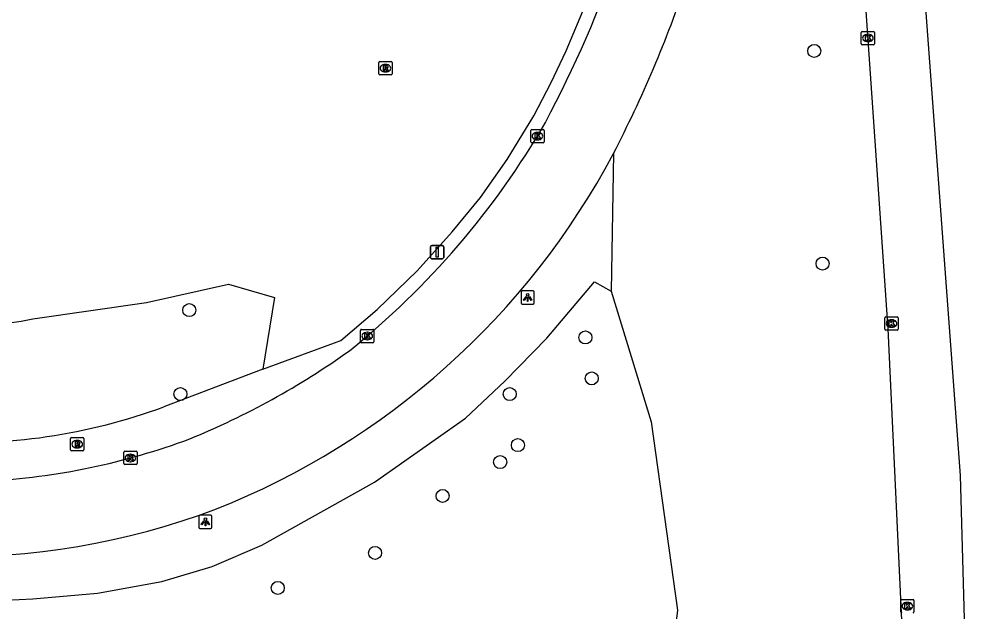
# Model space of a CAD drawing. Extents: x 160732 to 162105, y 387428 to 388479.
# Drawn here: x 162032.8 to 162104.9, y 388274 to 388318.5 of the extents above; entities that cross this region are included whole.
import ezdxf

# ---------------------------------------------------------------- set-up
doc = ezdxf.new("R2010")
doc.units = 0
for name, color, linetype in [('IMGEO_Berm_groen', 7, 'Continuous'), ('IMGEO_Boom', 7, 'Continuous'), ('IMGEO_Kolk', 7, 'Continuous'), ('IMGEO_Lichtpunt', 7, 'Continuous'), ('IMGEO_Loofbos', 7, 'Continuous'), ('IMGEO_Rijbaan_regionaal_gesloten', 7, 'Continuous'), ('IMGEO_Rioolput', 7, 'Continuous'), ('IMGEO_Verkeersbordpaal', 7, 'Continuous')]:
    doc.layers.add(name, color=color, linetype=linetype)

msp = doc.modelspace()

# ---------------------------------------------------------------- linework, layer by layer
at = {"layer": 'IMGEO_Berm_groen'}
for points in [[(162051.079, 388292.187), (162056.956, 388294.341), (162059.679, 388296.664), (162062.699, 388299.587), (162065.323, 388302.5), (162067.45, 388305.088), (162069.448, 388307.943), (162071.475, 388311.224), (162072.756, 388313.737), (162073.885, 388316.115), (162075.479, 388319.877), (162076.799, 388323.34), (162077.879, 388326.483), (162078.888, 388329.985), (162079.915, 388334.161), (162080.57, 388337.349), (162081.846, 388344.908), (162082.807, 388351.347), (162083.382, 388356.47), (162083.825, 388361.935)], [(162077.45, 388308.385), (162077.288, 388298.058)], [(162029.655, 388274.729), (162033.783, 388274.928), (162038.651, 388275.367), (162043.497, 388276.247), (162047.283, 388277.354), (162051.009, 388278.981), (162059.496, 388283.697), (162066.334, 388288.519), (162069.286, 388291.294), (162072.448, 388294.53), (162076.018, 388298.743), (162077.288, 388298.058)], [(162077.288, 388298.058), (162080.29, 388288.244), (162082.272, 388274.083), (162081.172, 388265.087), (162072.055, 388250), (162056.309, 388223.945)], [(162051.079, 388292.187), (162043.648, 388289.353)]]:
    msp.add_lwpolyline(points, dxfattribs=at)
msp.add_arc((162028.219, 388331.747), 45.114, 266.91279, 289.99904, dxfattribs=at)
at = {"layer": 'IMGEO_Boom'}
for centre in [(162092.545, 388316.1), (162093.171, 388300.12), (162045.56, 388296.626), (162075.341, 388294.573), (162075.817, 388291.5), (162044.886, 388290.323), (162069.648, 388290.32), (162070.264, 388286.484), (162068.933, 388285.211), (162064.608, 388282.663), (162059.524, 388278.385), (162052.215, 388275.754)]:
    msp.add_circle(centre, 0.489, dxfattribs=at)
at = {"layer": 'IMGEO_Kolk'}
for p, q in [((162096.082, 388316.644), (162096.082, 388317.496)), ((162096.157, 388317.57), (162097.009, 388317.57)), ((162096.57, 388317.35), (162096.595, 388317.35)), ((162097.083, 388317.496), (162097.083, 388316.644)), ((162097.009, 388316.57), (162096.157, 388316.57)), ((162096.593, 388316.79), (162096.568, 388316.79)), ((162071.234, 388309.275), (162071.234, 388310.127)), ((162071.309, 388310.201), (162072.161, 388310.201)), ((162071.722, 388309.981), (162071.747, 388309.981)), ((162072.235, 388310.127), (162072.235, 388309.275)), ((162072.161, 388309.201), (162071.309, 388309.201)), ((162071.745, 388309.421), (162071.72, 388309.421)), ((162097.858, 388295.193), (162097.858, 388296.045)), ((162097.933, 388296.119), (162098.785, 388296.119)), ((162098.346, 388295.899), (162098.371, 388295.899)), ((162098.859, 388296.045), (162098.859, 388295.193)), ((162058.44, 388294.256), (162058.44, 388295.108)), ((162058.515, 388295.182), (162059.367, 388295.182)), ((162058.928, 388294.962), (162058.953, 388294.962)), ((162059.441, 388295.108), (162059.441, 388294.256)), ((162098.785, 388295.119), (162097.933, 388295.119)), ((162098.369, 388295.339), (162098.344, 388295.339)), ((162059.367, 388294.182), (162058.515, 388294.182)), ((162058.951, 388294.402), (162058.926, 388294.402)), ((162040.63, 388285.094), (162040.63, 388285.946)), ((162040.705, 388286.02), (162041.557, 388286.02)), ((162041.118, 388285.8), (162041.143, 388285.8)), ((162041.631, 388285.946), (162041.631, 388285.094)), ((162041.557, 388285.02), (162040.705, 388285.02)), ((162041.141, 388285.24), (162041.116, 388285.24)), ((162099.046, 388273.963), (162099.046, 388274.815)), ((162099.121, 388274.889), (162099.973, 388274.889)), ((162099.534, 388274.669), (162099.559, 388274.669)), ((162100.047, 388274.815), (162100.047, 388273.963)), ((162099.557, 388274.109), (162099.532, 388274.109))]:
    msp.add_line(p, q, dxfattribs=at)
for points in [[(162096.082, 388316.644), (162096.082, 388317.496)], [(162096.157, 388317.57), (162097.009, 388317.57)], [(162096.403, 388317.27), (162096.526, 388317.27), (162096.526, 388317.119), (162096.656, 388317.27), (162096.82, 388317.27), (162096.674, 388317.119), (162096.827, 388316.87), (162096.675, 388316.87), (162096.59, 388317.034), (162096.526, 388316.967), (162096.526, 388316.87), (162096.403, 388316.87), (162096.403, 388317.27)], [(162097.083, 388317.496), (162097.083, 388316.644)], [(162097.009, 388316.57), (162096.157, 388316.57)], [(162071.234, 388309.275), (162071.234, 388310.127)], [(162071.309, 388310.201), (162072.161, 388310.201)], [(162071.555, 388309.901), (162071.678, 388309.901), (162071.678, 388309.75), (162071.808, 388309.901), (162071.972, 388309.901), (162071.826, 388309.75), (162071.979, 388309.501), (162071.827, 388309.501), (162071.742, 388309.665), (162071.678, 388309.598), (162071.678, 388309.501), (162071.555, 388309.501), (162071.555, 388309.901)], [(162072.235, 388310.127), (162072.235, 388309.275)], [(162072.161, 388309.201), (162071.309, 388309.201)], [(162097.858, 388295.193), (162097.858, 388296.045)], [(162097.933, 388296.119), (162098.785, 388296.119)], [(162098.179, 388295.819), (162098.302, 388295.819), (162098.302, 388295.668), (162098.432, 388295.819), (162098.596, 388295.819), (162098.45, 388295.668), (162098.603, 388295.419), (162098.451, 388295.419), (162098.366, 388295.583), (162098.302, 388295.516), (162098.302, 388295.419), (162098.179, 388295.419), (162098.179, 388295.819)], [(162098.859, 388296.045), (162098.859, 388295.193)], [(162058.44, 388294.256), (162058.44, 388295.108)], [(162058.515, 388295.182), (162059.367, 388295.182)], [(162058.761, 388294.882), (162058.884, 388294.882), (162058.884, 388294.731), (162059.014, 388294.882), (162059.178, 388294.882), (162059.032, 388294.731), (162059.185, 388294.482), (162059.033, 388294.482), (162058.948, 388294.646), (162058.884, 388294.579), (162058.884, 388294.482), (162058.761, 388294.482), (162058.761, 388294.882)], [(162059.441, 388295.108), (162059.441, 388294.256)], [(162098.785, 388295.119), (162097.933, 388295.119)], [(162059.367, 388294.182), (162058.515, 388294.182)], [(162040.63, 388285.094), (162040.63, 388285.946)], [(162040.705, 388286.02), (162041.557, 388286.02)], [(162040.951, 388285.72), (162041.074, 388285.72), (162041.074, 388285.569), (162041.204, 388285.72), (162041.368, 388285.72), (162041.222, 388285.569), (162041.375, 388285.32), (162041.223, 388285.32), (162041.138, 388285.484), (162041.074, 388285.417), (162041.074, 388285.32), (162040.951, 388285.32), (162040.951, 388285.72)], [(162041.631, 388285.946), (162041.631, 388285.094)], [(162041.557, 388285.02), (162040.705, 388285.02)], [(162099.046, 388273.963), (162099.046, 388274.815)], [(162099.121, 388274.889), (162099.973, 388274.889)], [(162099.367, 388274.589), (162099.49, 388274.589), (162099.49, 388274.438), (162099.62, 388274.589), (162099.784, 388274.589), (162099.638, 388274.438), (162099.791, 388274.189), (162099.639, 388274.189), (162099.554, 388274.353), (162099.49, 388274.286), (162099.49, 388274.189), (162099.367, 388274.189), (162099.367, 388274.589)], [(162100.047, 388274.815), (162100.047, 388273.963)]]:
    msp.add_lwpolyline(points, dxfattribs=at)
for centre, start, end in [((162096.159, 388317.494), 91.55205, 178.44795), ((162096.159, 388317.494), 91.55205, 178.44795), ((162097.007, 388317.494), 1.55205, 88.44795), ((162097.007, 388317.494), 1.55205, 88.44795), ((162096.159, 388316.646), 181.55205, 268.44795), ((162096.159, 388316.646), 181.55205, 268.44795), ((162097.007, 388316.646), 271.55205, 358.44795), ((162097.007, 388316.646), 271.55205, 358.44795), ((162071.311, 388310.125), 91.55205, 178.44795), ((162071.311, 388310.125), 91.55205, 178.44795), ((162072.159, 388310.125), 1.55205, 88.44795), ((162072.159, 388310.125), 1.55205, 88.44795), ((162071.311, 388309.277), 181.55205, 268.44795), ((162071.311, 388309.277), 181.55205, 268.44795), ((162072.159, 388309.277), 271.55205, 358.44795), ((162072.159, 388309.277), 271.55205, 358.44795), ((162097.935, 388296.043), 91.55205, 178.44795), ((162097.935, 388296.043), 91.55205, 178.44795), ((162098.783, 388296.043), 1.55205, 88.44795), ((162098.783, 388296.043), 1.55205, 88.44795), ((162058.517, 388295.106), 91.55205, 178.44795), ((162058.517, 388295.106), 91.55205, 178.44795), ((162059.365, 388295.106), 1.55205, 88.44795), ((162059.365, 388295.106), 1.55205, 88.44795), ((162097.935, 388295.195), 181.55205, 268.44795), ((162097.935, 388295.195), 181.55205, 268.44795), ((162098.783, 388295.195), 271.55205, 358.44795), ((162098.783, 388295.195), 271.55205, 358.44795), ((162058.517, 388294.258), 181.55205, 268.44795), ((162058.517, 388294.258), 181.55205, 268.44795), ((162059.365, 388294.258), 271.55205, 358.44795), ((162059.365, 388294.258), 271.55205, 358.44795), ((162040.707, 388285.944), 91.55205, 178.44795), ((162040.707, 388285.944), 91.55205, 178.44795), ((162041.555, 388285.944), 1.55205, 88.44795), ((162041.555, 388285.944), 1.55205, 88.44795), ((162040.707, 388285.096), 181.55205, 268.44795), ((162040.707, 388285.096), 181.55205, 268.44795), ((162041.555, 388285.096), 271.55205, 358.44795), ((162041.555, 388285.096), 271.55205, 358.44795), ((162099.123, 388274.813), 91.55205, 178.44795), ((162099.123, 388274.813), 91.55205, 178.44795), ((162099.971, 388274.813), 1.55205, 88.44795), ((162099.971, 388274.813), 1.55205, 88.44795), ((162099.123, 388273.965), 181.55205, 268.44795), ((162099.123, 388273.965), 181.55205, 268.44795), ((162099.971, 388273.965), 271.55205, 358.44795), ((162099.971, 388273.965), 271.55205, 358.44795)]:
    msp.add_arc(centre, 0.0765, start, end, dxfattribs=at)
for centre, major_axis, ratio, start_param, end_param in [((162096.569, 388317.07), (-0.387, 0.002), 0.722429, 4.712389, 7.853982), ((162096.594, 388317.07), (-0.39, 0.002), 0.717154, 1.570796, 4.712389), ((162071.721, 388309.701), (-0.387, 0.002), 0.722429, 4.712389, 7.853982), ((162071.746, 388309.701), (-0.39, 0.002), 0.717154, 1.570796, 4.712389), ((162098.345, 388295.619), (-0.387, 0.002), 0.722429, 4.712389, 7.853982), ((162098.37, 388295.619), (-0.39, 0.002), 0.717154, 1.570796, 4.712389), ((162058.927, 388294.682), (-0.387, 0.002), 0.722429, 4.712389, 7.853982), ((162058.952, 388294.682), (-0.39, 0.002), 0.717154, 1.570796, 4.712389), ((162041.117, 388285.52), (-0.387, 0.002), 0.722429, 4.712389, 7.853982), ((162041.142, 388285.52), (-0.39, 0.002), 0.717154, 1.570796, 4.712389), ((162099.533, 388274.389), (-0.387, 0.002), 0.722429, 4.712389, 7.853982), ((162099.558, 388274.389), (-0.39, 0.002), 0.717154, 1.570796, 4.712389)]:
    msp.add_ellipse(centre, major_axis=major_axis, ratio=ratio, start_param=start_param, end_param=end_param, dxfattribs=at)
at = {"layer": 'IMGEO_Lichtpunt'}
for p, q in [((162070.502, 388297.979), (162070.502, 388297.172)), ((162070.502, 388297.979), (162070.502, 388297.172)), ((162071.404, 388298.074), (162070.596, 388298.074)), ((162071.404, 388298.074), (162070.596, 388298.074)), ((162071.498, 388297.172), (162071.498, 388297.979)), ((162071.498, 388297.172), (162071.498, 388297.979)), ((162070.596, 388297.078), (162071.404, 388297.078)), ((162070.596, 388297.078), (162071.404, 388297.078)), ((162046.267, 388281.126), (162046.267, 388280.319)), ((162046.267, 388281.126), (162046.267, 388280.319)), ((162047.169, 388281.221), (162046.361, 388281.221)), ((162047.169, 388281.221), (162046.361, 388281.221)), ((162047.263, 388280.319), (162047.263, 388281.126)), ((162047.263, 388280.319), (162047.263, 388281.126)), ((162046.361, 388280.225), (162047.169, 388280.225)), ((162046.361, 388280.225), (162047.169, 388280.225))]:
    msp.add_line(p, q, dxfattribs=at)
for points in [[(162070.876, 388297.643), (162070.915, 388297.615), (162070.727, 388297.353), (162070.689, 388297.38), (162070.876, 388297.643)], [(162071.088, 388297.615), (162071.126, 388297.642), (162071.313, 388297.38), (162071.274, 388297.352), (162071.088, 388297.615)], [(162070.978, 388297.595), (162071.025, 388297.595), (162071.025, 388297.273), (162070.978, 388297.273), (162070.978, 388297.595)], [(162046.641, 388280.79), (162046.68, 388280.762), (162046.492, 388280.5), (162046.454, 388280.527), (162046.641, 388280.79)], [(162046.743, 388280.742), (162046.79, 388280.742), (162046.79, 388280.42), (162046.743, 388280.42), (162046.743, 388280.742)], [(162046.853, 388280.762), (162046.891, 388280.789), (162047.078, 388280.527), (162047.039, 388280.499), (162046.853, 388280.762)]]:
    msp.add_lwpolyline(points, dxfattribs=at)
for centre in [(162071.001, 388297.777), (162046.766, 388280.924)]:
    msp.add_circle(centre, 0.0994, dxfattribs=at)
for centre, start, end in [((162070.596, 388297.979), 90, 180), ((162070.596, 388297.979), 90, 180), ((162071.404, 388297.979), 0, 90), ((162071.404, 388297.979), 0, 90), ((162070.596, 388297.172), 180, 270), ((162070.596, 388297.172), 180, 270), ((162071.404, 388297.172), 270, 0), ((162071.404, 388297.172), 270, 360), ((162046.361, 388281.126), 90, 180), ((162046.361, 388281.126), 90, 180), ((162047.169, 388281.126), 0, 90), ((162047.169, 388281.126), 0, 90), ((162046.361, 388280.319), 180, 270), ((162046.361, 388280.319), 180, 270), ((162047.169, 388280.319), 270, 0), ((162047.169, 388280.319), 270, 360)]:
    msp.add_arc(centre, 0.0946, start, end, dxfattribs=at)
at = {"layer": 'IMGEO_Loofbos'}
msp.add_lwpolyline([(162033.796, 388295.981), (162042.35, 388297.188), (162048.505, 388298.59), (162051.968, 388297.567), (162051.079, 388292.187)], dxfattribs=at)
msp.add_arc((162028.352, 388321.338), 25.935, 250.29421, 282.11731, dxfattribs=at)
at = {"layer": 'IMGEO_Rijbaan_regionaal_gesloten'}
for points in [[(162103.309, 388169.403), (162103.885, 388177.945), (162104.921, 388209.567), (162104.508, 388250.086), (162103.536, 388284.211), (162099.841, 388334.182), (162097.509, 388357.904), (162095.224, 388382.507), (162092.114, 388406.229), (162089.198, 388427.812), (162085.692, 388448.666), (162085.484, 388449.904), (162082.482, 388466.983), (162080.416, 388477.931)], [(162092.627, 388362.174), (162093.383, 388355.878), (162096.336, 388320.562), (162098.069, 388295.222), (162099.433, 388266.403), (162099.909, 388250), (162100.408, 388232.804), (162100.415, 388216.548), (162099.983, 388204.631), (162100.151, 388197.8), (162099.935, 388187.065), (162099.321, 388169.797)]]:
    msp.add_lwpolyline(points, dxfattribs=at)
for centre, radius, start, end in [((161990.032, 388354.222), 93.096, 332.15157, 349.443), ((161993.327, 388351.836), 94.682, 332.68297, 341.2517), ((162018.832, 388341.814), 61.886, 308.79375, 329.85199), ((162026.221, 388335.645), 58.03, 291.61109, 331.98177), ((162023.122, 388341.936), 59.391, 292.23566, 305.49284), ((162027.632, 388335.035), 51.321, 273.03838, 290.49069), ((162027.955, 388333.612), 55.508, 246.34419, 290.71996)]:
    msp.add_arc(centre, radius, start, end, dxfattribs=at)
at = {"layer": 'IMGEO_Rioolput'}
for p, q in [((162059.806, 388314.379), (162059.806, 388315.231)), ((162059.881, 388315.305), (162060.733, 388315.305)), ((162060.294, 388315.085), (162060.319, 388315.085)), ((162060.807, 388315.231), (162060.807, 388314.379)), ((162060.733, 388314.305), (162059.881, 388314.305)), ((162060.317, 388314.525), (162060.292, 388314.525)), ((162036.63, 388286.129), (162036.63, 388286.981)), ((162036.705, 388287.055), (162037.557, 388287.055)), ((162037.118, 388286.835), (162037.143, 388286.835)), ((162037.631, 388286.981), (162037.631, 388286.129)), ((162037.141, 388286.275), (162037.116, 388286.275)), ((162037.557, 388286.055), (162036.705, 388286.055))]:
    msp.add_line(p, q, dxfattribs=at)
for points in [[(162059.806, 388314.379), (162059.806, 388315.231)], [(162059.881, 388315.305), (162060.733, 388315.305)], [(162060.395, 388315.003), (162060.143, 388315.005), (162060.143, 388314.605)], [(162060.807, 388315.231), (162060.807, 388314.379)], [(162060.733, 388314.305), (162059.881, 388314.305)], [(162060.143, 388314.605), (162060.267, 388314.605), (162060.267, 388314.767), (162060.278, 388314.767)], [(162060.321, 388314.924), (162060.267, 388314.924), (162060.267, 388314.843)], [(162060.267, 388314.843), (162060.319, 388314.843)], [(162060.325, 388314.738), (162060.396, 388314.605), (162060.536, 388314.605), (162060.471, 388314.731)], [(162036.63, 388286.129), (162036.63, 388286.981)], [(162036.705, 388287.055), (162037.557, 388287.055)], [(162037.631, 388286.981), (162037.631, 388286.129)], [(162037.219, 388286.753), (162036.967, 388286.755), (162036.967, 388286.355)], [(162036.967, 388286.355), (162037.091, 388286.355), (162037.091, 388286.517), (162037.102, 388286.517)], [(162037.145, 388286.674), (162037.091, 388286.674), (162037.091, 388286.593)], [(162037.091, 388286.593), (162037.143, 388286.593)], [(162037.149, 388286.488), (162037.22, 388286.355), (162037.36, 388286.355), (162037.295, 388286.481)], [(162037.557, 388286.055), (162036.705, 388286.055)]]:
    msp.add_lwpolyline(points, dxfattribs=at)
for centre, radius, start, end in [((162059.883, 388315.229), 0.0765, 91.55205, 178.44795), ((162059.883, 388315.229), 0.0765, 91.55205, 178.44795), ((162060.394, 388314.893), 0.109, 350.36119, 89.41601), ((162060.731, 388315.229), 0.0765, 1.55205, 88.44795), ((162060.731, 388315.229), 0.0765, 1.55205, 88.44795), ((162059.883, 388314.381), 0.0765, 181.55205, 268.44795), ((162059.883, 388314.381), 0.0765, 181.55205, 268.44795), ((162060.277, 388314.714), 0.0533, 26.02933, 88.69889), ((162060.303, 388315.032), 0.19, 274.7715, 282.96867), ((162060.327, 388314.828), 0.0964, 77.00612, 93.18647), ((162060.341, 388314.885), 0.0378, 276.66336, 79.67722), ((162060.392, 388314.893), 0.112, 277.58423, 350.98172), ((162060.376, 388314.678), 0.108, 29.51342, 73.79051), ((162060.731, 388314.381), 0.0765, 271.55205, 358.44795), ((162060.731, 388314.381), 0.0765, 271.55205, 358.44795), ((162036.707, 388286.979), 0.0765, 91.55205, 178.44795), ((162036.707, 388286.979), 0.0765, 91.55205, 178.44795), ((162037.555, 388286.979), 0.0765, 1.55205, 88.44795), ((162037.555, 388286.979), 0.0765, 1.55205, 88.44795), ((162036.707, 388286.131), 0.0765, 181.55205, 268.44795), ((162036.707, 388286.131), 0.0765, 181.55205, 268.44795), ((162037.101, 388286.464), 0.0533, 26.02933, 88.69889), ((162037.127, 388286.782), 0.19, 274.7715, 282.96867), ((162037.151, 388286.578), 0.0964, 77.00612, 93.18647), ((162037.165, 388286.635), 0.0378, 276.66336, 79.67722), ((162037.218, 388286.643), 0.109, 350.36119, 89.41601), ((162037.216, 388286.643), 0.112, 277.58423, 350.98172), ((162037.2, 388286.428), 0.108, 29.51342, 73.79051), ((162037.555, 388286.131), 0.0765, 271.55205, 358.44795), ((162037.555, 388286.131), 0.0765, 271.55205, 358.44795)]:
    msp.add_arc(centre, radius, start, end, dxfattribs=at)
for centre, major_axis, ratio, start_param, end_param in [((162060.293, 388314.805), (-0.387, 0.002), 0.722429, 4.712389, 7.853982), ((162060.318, 388314.805), (-0.39, 0.002), 0.717154, 1.570796, 4.712389), ((162037.117, 388286.555), (-0.387, 0.002), 0.722429, 4.712389, 7.853982), ((162037.142, 388286.555), (-0.39, 0.002), 0.717154, 1.570796, 4.712389)]:
    msp.add_ellipse(centre, major_axis=major_axis, ratio=ratio, start_param=start_param, end_param=end_param, dxfattribs=at)
at = {"layer": 'IMGEO_Verkeersbordpaal'}
for p, q in [((162063.698, 388300.592), (162063.698, 388301.392)), ((162063.698, 388301.392), (162063.698, 388300.592)), ((162063.798, 388301.492), (162064.588, 388301.492)), ((162064.588, 388301.492), (162063.798, 388301.492)), ((162064.688, 388301.392), (162064.688, 388300.592)), ((162064.688, 388300.592), (162064.688, 388301.392)), ((162064.588, 388300.492), (162063.798, 388300.492)), ((162063.798, 388300.492), (162064.588, 388300.492))]:
    msp.add_line(p, q, dxfattribs=at)
msp.add_lwpolyline([(162064.118, 388301.367), (162064.268, 388301.367), (162064.268, 388300.617), (162064.118, 388300.617), (162064.118, 388301.367)], dxfattribs=at)
for centre, start, end in [((162063.798, 388301.392), 90, 180), ((162063.798, 388301.392), 90, 180), ((162064.588, 388301.392), 0, 90), ((162064.588, 388301.392), 360, 90), ((162063.798, 388300.592), 180, 270), ((162063.798, 388300.592), 180, 270), ((162064.588, 388300.592), 270, 0), ((162064.588, 388300.592), 270, 0)]:
    msp.add_arc(centre, 0.1, start, end, dxfattribs=at)

doc.saveas('drawing.dxf')
